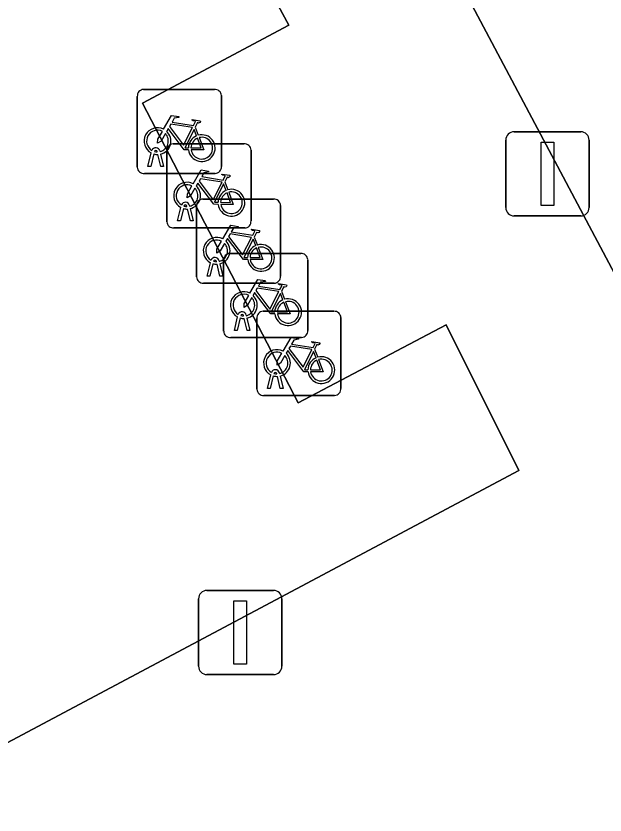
# Model space of a CAD drawing. Extents: x 162879 to 165540, y 384011 to 385181.
# Drawn here: x 163059.22 to 163066.22, y 384154.55 to 384164.04 of the extents above; entities that cross this region are included whole.
import ezdxf

# ---------------------------------------------------------------- set-up
doc = ezdxf.new("R2010")
doc.units = 0
for name, color, linetype in [('IMGEO_Fietsenrek', 7, 'Continuous'), ('IMGEO_Groenvoorziening', 7, 'Continuous'), ('IMGEO_Lichtmast', 7, 'Continuous'), ('IMGEO_Rijbaan_lokaal_open', 7, 'Continuous')]:
    doc.layers.add(name, color=color, linetype=linetype)

msp = doc.modelspace()

# ---------------------------------------------------------------- linework, layer by layer
at = {"layer": 'IMGEO_Fietsenrek'}
for p, q in [((163060.7359, 384163.1705), (163061.5768, 384163.1705)), ((163061.5768, 384163.1705), (163060.7359, 384163.1705)), ((163060.6615, 384162.2459), (163060.6615, 384163.0868)), ((163060.6615, 384163.0868), (163060.6615, 384162.2459)), ((163061.6605, 384163.0961), (163061.6605, 384162.2552)), ((163061.6605, 384162.2552), (163061.6605, 384163.0961)), ((163061.3482, 384162.7202), (163061.3845, 384162.625)), ((163061.0879, 384162.5225), (163061.9288, 384162.5225)), ((163061.9288, 384162.5225), (163061.0879, 384162.5225)), ((163060.7885, 384162.2553), (163060.8268, 384162.4153)), ((163060.8572, 384162.4031), (163060.8219, 384162.2553)), ((163060.8989, 384162.4269), (163060.8979, 384162.4312)), ((163060.94, 384162.2553), (163060.9061, 384162.397)), ((163060.9296, 384162.4384), (163060.9314, 384162.4305)), ((163060.9384, 384162.4013), (163060.9734, 384162.2553)), ((163061.0135, 384161.5979), (163061.0135, 384162.4388)), ((163061.0135, 384162.4388), (163061.0135, 384161.5979)), ((163062.0125, 384162.4481), (163062.0125, 384161.6072)), ((163062.0125, 384161.6072), (163062.0125, 384162.4481)), ((163060.8219, 384162.2553), (163060.7885, 384162.2553)), ((163060.9734, 384162.2553), (163060.94, 384162.2553)), ((163061.5861, 384162.1715), (163060.7452, 384162.1715)), ((163060.7452, 384162.1715), (163061.5861, 384162.1715)), ((163061.7002, 384162.0722), (163061.7365, 384161.977)), ((163061.4389, 384161.8665), (163062.2798, 384161.8665)), ((163062.2798, 384161.8665), (163061.4389, 384161.8665)), ((163061.1405, 384161.6073), (163061.1788, 384161.7673)), ((163061.2092, 384161.7551), (163061.1739, 384161.6073)), ((163061.2509, 384161.7789), (163061.2499, 384161.7832)), ((163061.292, 384161.6073), (163061.2581, 384161.749)), ((163061.2816, 384161.7904), (163061.2834, 384161.7825)), ((163061.2904, 384161.7533), (163061.3254, 384161.6073)), ((163061.3645, 384160.9419), (163061.3645, 384161.7828)), ((163061.3645, 384161.7828), (163061.3645, 384160.9419)), ((163062.3635, 384161.7921), (163062.3635, 384160.9512)), ((163062.3635, 384160.9512), (163062.3635, 384161.7921)), ((163061.1739, 384161.6073), (163061.1405, 384161.6073)), ((163061.3254, 384161.6073), (163061.292, 384161.6073)), ((163061.9381, 384161.5235), (163061.0972, 384161.5235)), ((163061.0972, 384161.5235), (163061.9381, 384161.5235)), ((163062.0512, 384161.4162), (163062.0875, 384161.321)), ((163061.7619, 384161.2215), (163062.6028, 384161.2215)), ((163062.6028, 384161.2215), (163061.7619, 384161.2215)), ((163061.4915, 384160.9513), (163061.5298, 384161.1113)), ((163061.5602, 384161.0991), (163061.5249, 384160.9513)), ((163061.6019, 384161.1229), (163061.6009, 384161.1272)), ((163061.643, 384160.9513), (163061.6091, 384161.093)), ((163061.6326, 384161.1344), (163061.6344, 384161.1265)), ((163061.6414, 384161.0973), (163061.6764, 384160.9513)), ((163061.6875, 384160.2969), (163061.6875, 384161.1378)), ((163061.6875, 384161.1378), (163061.6875, 384160.2969)), ((163062.6865, 384161.1471), (163062.6865, 384160.3062)), ((163062.6865, 384160.3062), (163062.6865, 384161.1471)), ((163061.5249, 384160.9513), (163061.4915, 384160.9513)), ((163061.6764, 384160.9513), (163061.643, 384160.9513)), ((163062.2891, 384160.8675), (163061.4482, 384160.8675)), ((163061.4482, 384160.8675), (163062.2891, 384160.8675)), ((163062.3742, 384160.7712), (163062.4105, 384160.676)), ((163061.9556, 384160.4894), (163061.9574, 384160.4815)), ((163062.1559, 384160.5335), (163062.9968, 384160.5335)), ((163062.9968, 384160.5335), (163062.1559, 384160.5335)), ((163061.8145, 384160.3063), (163061.8528, 384160.4663)), ((163061.8832, 384160.4541), (163061.8479, 384160.3063)), ((163061.9249, 384160.4779), (163061.9239, 384160.4822)), ((163061.966, 384160.3063), (163061.9321, 384160.448)), ((163061.9644, 384160.4523), (163061.9994, 384160.3063)), ((163062.0815, 384159.6089), (163062.0815, 384160.4498)), ((163062.0815, 384160.4498), (163062.0815, 384159.6089)), ((163063.0805, 384160.4591), (163063.0805, 384159.6182)), ((163063.0805, 384159.6182), (163063.0805, 384160.4591)), ((163061.8479, 384160.3063), (163061.8145, 384160.3063)), ((163061.9994, 384160.3063), (163061.966, 384160.3063)), ((163062.6121, 384160.2225), (163061.7712, 384160.2225)), ((163061.7712, 384160.2225), (163062.6121, 384160.2225)), ((163062.7682, 384160.0832), (163062.8045, 384159.988)), ((163062.2085, 384159.6183), (163062.2468, 384159.7783)), ((163062.2772, 384159.7661), (163062.2419, 384159.6183)), ((163062.3189, 384159.7899), (163062.3179, 384159.7942)), ((163062.36, 384159.6183), (163062.3261, 384159.76)), ((163062.3496, 384159.8014), (163062.3514, 384159.7935)), ((163062.3584, 384159.7643), (163062.3934, 384159.6183)), ((163062.2419, 384159.6183), (163062.2085, 384159.6183)), ((163062.3934, 384159.6183), (163062.36, 384159.6183)), ((163063.0061, 384159.5345), (163062.1652, 384159.5345)), ((163062.1652, 384159.5345), (163063.0061, 384159.5345))]:
    msp.add_line(p, q, dxfattribs=at)
for points in [[(163060.9741, 384162.6972), (163061.0688, 384162.8607), (163061.155, 384162.8469), (163061.1567, 384162.8382), (163061.1006, 384162.8273), (163061.0744, 384162.782), (163061.3296, 384162.7412)], [(163061.3296, 384162.7412), (163061.3546, 384162.79), (163061.3495, 384162.794), (163061.3263, 384162.7977), (163061.3136, 384162.8052), (163061.3126, 384162.8083), (163061.3148, 384162.8129), (163061.4096, 384162.7978), (163061.4119, 384162.7875), (163061.4025, 384162.7751), (163061.3901, 384162.7687), (163061.3756, 384162.7749), (163061.3482, 384162.7202)], [(163061.2698, 384162.4525), (163061.2201, 384162.4526), (163061.0294, 384162.7043), (163061.0104, 384162.6715)], [(163061.3167, 384162.716), (163061.0599, 384162.757), (163061.0432, 384162.7282), (163061.2102, 384162.5079), (163061.3167, 384162.716)], [(163061.3647, 384162.618), (163061.3354, 384162.6948), (163061.226, 384162.4767), (163061.2687, 384162.4766)], [(163060.9948, 384162.6447), (163060.9432, 384162.5555), (163060.9033, 384162.5295), (163060.9045, 384162.577), (163060.959, 384162.6712)], [(163061.2987, 384162.4765), (163061.4186, 384162.4763), (163061.3754, 384162.5899)], [(163061.3952, 384162.5968), (163061.4502, 384162.4522), (163061.3001, 384162.4525)], [(163061.3261, 384162.0492), (163061.4208, 384162.2127), (163061.507, 384162.1989), (163061.5087, 384162.1902), (163061.4526, 384162.1793), (163061.4264, 384162.134), (163061.6816, 384162.0932)], [(163061.6687, 384162.068), (163061.4119, 384162.109), (163061.3952, 384162.0802), (163061.5622, 384161.8599), (163061.6687, 384162.068)], [(163061.6816, 384162.0932), (163061.7066, 384162.142), (163061.7015, 384162.146), (163061.6783, 384162.1497), (163061.6656, 384162.1572), (163061.6646, 384162.1603), (163061.6668, 384162.1649), (163061.7616, 384162.1498), (163061.7639, 384162.1395), (163061.7545, 384162.1271), (163061.7421, 384162.1207), (163061.7276, 384162.1269), (163061.7002, 384162.0722)], [(163061.3468, 384161.9967), (163061.2952, 384161.9075), (163061.2553, 384161.8815), (163061.2565, 384161.929), (163061.311, 384162.0232)], [(163061.6218, 384161.8045), (163061.5721, 384161.8046), (163061.3814, 384162.0563), (163061.3624, 384162.0235)], [(163061.7167, 384161.97), (163061.6874, 384162.0468), (163061.578, 384161.8287), (163061.6207, 384161.8286)], [(163061.6507, 384161.8285), (163061.7706, 384161.8283), (163061.7274, 384161.9419)], [(163061.7472, 384161.9488), (163061.8022, 384161.8042), (163061.6521, 384161.8045)], [(163061.6771, 384161.3932), (163061.7718, 384161.5567), (163061.858, 384161.5429), (163061.8597, 384161.5342), (163061.8036, 384161.5233), (163061.7774, 384161.478), (163062.0326, 384161.4372)], [(163062.0197, 384161.412), (163061.7629, 384161.453), (163061.7462, 384161.4242), (163061.9132, 384161.2039), (163062.0197, 384161.412)], [(163062.0326, 384161.4372), (163062.0576, 384161.486), (163062.0525, 384161.49), (163062.0293, 384161.4937), (163062.0166, 384161.5012), (163062.0156, 384161.5043), (163062.0178, 384161.5089), (163062.1126, 384161.4938), (163062.1149, 384161.4835), (163062.1055, 384161.4711), (163062.0931, 384161.4647), (163062.0786, 384161.4709), (163062.0512, 384161.4162)], [(163061.6978, 384161.3407), (163061.6462, 384161.2515), (163061.6063, 384161.2255), (163061.6075, 384161.273), (163061.662, 384161.3672)], [(163061.9728, 384161.1485), (163061.9231, 384161.1486), (163061.7324, 384161.4003), (163061.7134, 384161.3675)], [(163062.0677, 384161.314), (163062.0384, 384161.3908), (163061.929, 384161.1727), (163061.9717, 384161.1726)], [(163062.0017, 384161.1725), (163062.1216, 384161.1723), (163062.0784, 384161.2859)], [(163062.0982, 384161.2928), (163062.1532, 384161.1482), (163062.0031, 384161.1485)], [(163062.0001, 384160.7482), (163062.0948, 384160.9117), (163062.181, 384160.8979), (163062.1827, 384160.8892), (163062.1266, 384160.8783), (163062.1004, 384160.833), (163062.3556, 384160.7922)], [(163062.3427, 384160.767), (163062.0859, 384160.808), (163062.0692, 384160.7792), (163062.2362, 384160.5589), (163062.3427, 384160.767)], [(163062.3556, 384160.7922), (163062.3806, 384160.841), (163062.3755, 384160.845), (163062.3523, 384160.8487), (163062.3396, 384160.8562), (163062.3386, 384160.8593), (163062.3408, 384160.8639), (163062.4356, 384160.8488), (163062.4379, 384160.8385), (163062.4285, 384160.8261), (163062.4161, 384160.8197), (163062.4016, 384160.8259), (163062.3742, 384160.7712)], [(163062.0208, 384160.6957), (163061.9692, 384160.6065), (163061.9293, 384160.5805), (163061.9305, 384160.628), (163061.985, 384160.7222)], [(163062.2958, 384160.5035), (163062.2461, 384160.5036), (163062.0554, 384160.7553), (163062.0364, 384160.7225)], [(163062.3907, 384160.669), (163062.3614, 384160.7458), (163062.252, 384160.5277), (163062.2947, 384160.5276)], [(163062.3247, 384160.5275), (163062.4446, 384160.5273), (163062.4014, 384160.6409)], [(163062.4212, 384160.6478), (163062.4762, 384160.5032), (163062.3261, 384160.5035)], [(163062.3941, 384160.0602), (163062.4888, 384160.2237), (163062.575, 384160.2099), (163062.5767, 384160.2012), (163062.5206, 384160.1903), (163062.4944, 384160.145), (163062.7496, 384160.1042)], [(163062.7367, 384160.079), (163062.4799, 384160.12), (163062.4632, 384160.0912), (163062.6302, 384159.8709), (163062.7367, 384160.079)], [(163062.7496, 384160.1042), (163062.7746, 384160.153), (163062.7695, 384160.157), (163062.7463, 384160.1607), (163062.7336, 384160.1682), (163062.7326, 384160.1713), (163062.7348, 384160.1759), (163062.8296, 384160.1608), (163062.8319, 384160.1505), (163062.8225, 384160.1381), (163062.8101, 384160.1317), (163062.7956, 384160.1379), (163062.7682, 384160.0832)], [(163062.4148, 384160.0077), (163062.3632, 384159.9185), (163062.3233, 384159.8925), (163062.3245, 384159.94), (163062.379, 384160.0342)], [(163062.6898, 384159.8155), (163062.6401, 384159.8156), (163062.4494, 384160.0673), (163062.4304, 384160.0345)], [(163062.7847, 384159.981), (163062.7554, 384160.0578), (163062.646, 384159.8397), (163062.6887, 384159.8396)], [(163062.7187, 384159.8395), (163062.8386, 384159.8393), (163062.7954, 384159.9529)], [(163062.8152, 384159.9598), (163062.8702, 384159.8152), (163062.7201, 384159.8155)]]:
    msp.add_lwpolyline(points, dxfattribs=at)
for centre, radius, start, end in [((163060.7392, 384163.0926), 0.0779, 92.4484, 184.28452), ((163060.7392, 384163.0926), 0.0779, 92.4484, 184.28452), ((163061.5826, 384163.0928), 0.0779, 2.4484, 94.28452), ((163061.5826, 384163.0928), 0.0779, 2.4484, 94.28452), ((163060.9011, 384162.5559), 0.159, 62.67661, 242.13685), ((163060.9011, 384162.5559), 0.129, 63.31916, 238.90302), ((163060.9011, 384162.5559), 0.129, 283.60429, 43.43025), ((163060.9011, 384162.5559), 0.159, 283.5766, 46.60424), ((163061.4277, 384162.4719), 0.159, 113.3408, 178.32165), ((163061.4277, 384162.4719), 0.159, 187.0065, 105.77075), ((163061.4277, 384162.4719), 0.129, 113.92302, 177.95563), ((163061.4277, 384162.4719), 0.129, 188.67146, 104.58832), ((163061.0912, 384162.4446), 0.0779, 92.4484, 184.28452), ((163061.0912, 384162.4446), 0.0779, 92.4484, 184.28452), ((163061.9346, 384162.4448), 0.0779, 2.4484, 94.28452), ((163061.9346, 384162.4448), 0.0779, 2.4484, 94.28452), ((163060.8809, 384162.4273), 0.0499, 12.8025, 158.69338), ((163060.9011, 384162.5559), 0.159, 253.99666, 271.78671), ((163060.8809, 384162.4273), 0.0174, 12.8025, 163.45023), ((163060.9011, 384162.5559), 0.129, 253.41502, 269.02044), ((163060.7394, 384162.2492), 0.0779, 182.4484, 274.28452), ((163060.7394, 384162.2492), 0.0779, 182.4484, 274.28452), ((163061.5828, 384162.2494), 0.0779, 272.4484, 4.28452), ((163061.5828, 384162.2494), 0.0779, 272.4484, 4.28452), ((163061.2531, 384161.9079), 0.159, 62.67661, 242.13685), ((163061.2531, 384161.9079), 0.129, 63.31916, 238.90302), ((163061.2531, 384161.9079), 0.159, 283.5766, 46.60424), ((163061.2531, 384161.9079), 0.129, 283.60429, 43.43025), ((163061.7797, 384161.8239), 0.159, 113.3408, 178.32165), ((163061.7797, 384161.8239), 0.159, 187.0065, 105.77075), ((163061.7797, 384161.8239), 0.129, 113.92302, 177.95563), ((163061.7797, 384161.8239), 0.129, 188.67146, 104.58832), ((163061.2329, 384161.7793), 0.0499, 12.8025, 158.69338), ((163061.4422, 384161.7886), 0.0779, 92.4484, 184.28452), ((163061.4422, 384161.7886), 0.0779, 92.4484, 184.28452), ((163062.2856, 384161.7888), 0.0779, 2.4484, 94.28452), ((163062.2856, 384161.7888), 0.0779, 2.4484, 94.28452), ((163061.2531, 384161.9079), 0.159, 253.99666, 271.78671), ((163061.2329, 384161.7793), 0.0174, 12.8025, 163.45023), ((163061.2531, 384161.9079), 0.129, 253.41502, 269.02044), ((163061.0914, 384161.6012), 0.0779, 182.4484, 274.28452), ((163061.0914, 384161.6012), 0.0779, 182.4484, 274.28452), ((163061.9348, 384161.6014), 0.0779, 272.4484, 4.28452), ((163061.9348, 384161.6014), 0.0779, 272.4484, 4.28452), ((163061.6041, 384161.2519), 0.159, 62.67661, 242.13685), ((163061.6041, 384161.2519), 0.129, 63.31916, 238.90302), ((163061.6041, 384161.2519), 0.159, 283.5766, 46.60424), ((163061.6041, 384161.2519), 0.129, 283.60429, 43.43025), ((163062.1307, 384161.1679), 0.159, 113.3408, 178.32165), ((163062.1307, 384161.1679), 0.159, 187.0065, 105.77075), ((163062.1307, 384161.1679), 0.129, 113.92302, 177.95563), ((163062.1307, 384161.1679), 0.129, 188.67146, 104.58832), ((163061.5839, 384161.1233), 0.0499, 12.8025, 158.69338), ((163061.7652, 384161.1436), 0.0779, 92.4484, 184.28452), ((163061.7652, 384161.1436), 0.0779, 92.4484, 184.28452), ((163062.6086, 384161.1438), 0.0779, 2.4484, 94.28452), ((163062.6086, 384161.1438), 0.0779, 2.4484, 94.28452), ((163061.6041, 384161.2519), 0.159, 253.99666, 271.78671), ((163061.5839, 384161.1233), 0.0174, 12.8025, 163.45023), ((163061.6041, 384161.2519), 0.129, 253.41502, 269.02044), ((163061.4424, 384160.9452), 0.0779, 182.4484, 274.28452), ((163061.4424, 384160.9452), 0.0779, 182.4484, 274.28452), ((163062.2858, 384160.9454), 0.0779, 272.4484, 4.28452), ((163062.2858, 384160.9454), 0.0779, 272.4484, 4.28452), ((163061.9271, 384160.6069), 0.159, 62.67661, 242.13685), ((163061.9271, 384160.6069), 0.129, 63.31916, 238.90302), ((163061.9271, 384160.6069), 0.129, 283.60429, 43.43025), ((163061.9271, 384160.6069), 0.159, 283.5766, 46.60424), ((163062.4537, 384160.5229), 0.159, 187.0065, 105.77075), ((163062.4537, 384160.5229), 0.159, 113.3408, 178.32165), ((163062.4537, 384160.5229), 0.129, 113.92302, 177.95563), ((163062.4537, 384160.5229), 0.129, 188.67146, 104.58832), ((163061.9069, 384160.4783), 0.0499, 12.8025, 158.69338), ((163061.9069, 384160.4783), 0.0174, 12.8025, 163.45023), ((163062.1592, 384160.4556), 0.0779, 92.4484, 184.28452), ((163062.1592, 384160.4556), 0.0779, 92.4484, 184.28452), ((163063.0026, 384160.4558), 0.0779, 2.4484, 94.28452), ((163063.0026, 384160.4558), 0.0779, 2.4484, 94.28452), ((163061.9271, 384160.6069), 0.159, 253.99666, 271.78671), ((163061.9271, 384160.6069), 0.129, 253.41502, 269.02044), ((163062.6088, 384160.3004), 0.0779, 272.4484, 4.28452), ((163062.6088, 384160.3004), 0.0779, 272.4484, 4.28452), ((163061.7654, 384160.3002), 0.0779, 182.4484, 274.28452), ((163061.7654, 384160.3002), 0.0779, 182.4484, 274.28452), ((163062.3211, 384159.9189), 0.159, 62.67661, 242.13685), ((163062.3211, 384159.9189), 0.129, 63.31916, 238.90302), ((163062.3211, 384159.9189), 0.159, 283.5766, 46.60424), ((163062.3211, 384159.9189), 0.129, 283.60429, 43.43025), ((163062.8477, 384159.8349), 0.159, 113.3408, 178.32165), ((163062.8477, 384159.8349), 0.159, 187.0065, 105.77075), ((163062.8477, 384159.8349), 0.129, 113.92302, 177.95563), ((163062.8477, 384159.8349), 0.129, 188.67146, 104.58832), ((163062.3009, 384159.7903), 0.0499, 12.8025, 158.69338), ((163062.3211, 384159.9189), 0.159, 253.99666, 271.78671), ((163062.3009, 384159.7903), 0.0174, 12.8025, 163.45023), ((163062.3211, 384159.9189), 0.129, 253.41502, 269.02044), ((163062.1594, 384159.6122), 0.0779, 182.4484, 274.28452), ((163062.1594, 384159.6122), 0.0779, 182.4484, 274.28452), ((163063.0028, 384159.6124), 0.0779, 272.4484, 4.28452), ((163063.0028, 384159.6124), 0.0779, 272.4484, 4.28452)]:
    msp.add_arc(centre, radius, start, end, dxfattribs=at)
at = {"layer": 'IMGEO_Groenvoorziening'}
for points in [[(163080.048, 384198.225), (163053.853, 384184.48), (163067.382, 384158.999), (163093.542, 384172.882), (163094.565, 384170.805), (163101.195, 384158.277), (163100.648, 384157.988), (163101.839, 384155.875), (163076.172, 384142.348), (163082.929, 384129.591), (163083.846, 384127.811), (163085.723, 384124.303), (163069.383, 384115.626), (163064.419, 384125.025), (163037.943, 384111.038)], [(163051.597, 384171.7), (163053.459, 384168.191), (163051.693, 384167.261), (163052.594, 384165.512), (163054.387, 384166.42), (163056.23, 384162.878), (163054.499, 384161.962), (163055.394, 384160.217), (163057.151, 384161.127), (163059.018, 384157.571), (163057.28, 384156.673), (163058.189, 384154.914), (163065.193, 384158.642), (163064.329, 384160.373), (163062.574, 384159.446), (163060.723, 384163.007), (163062.462, 384163.932), (163061.515, 384165.685), (163059.75, 384164.783), (163057.934, 384168.301), (163059.667, 384169.233), (163058.726, 384170.986)]]:
    msp.add_lwpolyline(points, dxfattribs=at)
at = {"layer": 'IMGEO_Lichtmast'}
for p, q in [((163065.1391, 384162.6665), (163065.9289, 384162.6665)), ((163065.9289, 384162.6665), (163065.1391, 384162.6665)), ((163065.0391, 384161.7675), (163065.0391, 384162.5665)), ((163065.0391, 384162.5665), (163065.0391, 384161.7675)), ((163066.0289, 384162.5665), (163066.0289, 384161.7675)), ((163066.0289, 384161.7675), (163066.0289, 384162.5665)), ((163065.9289, 384161.6675), (163065.1391, 384161.6675)), ((163065.1391, 384161.6675), (163065.9289, 384161.6675)), ((163061.4891, 384157.2165), (163062.2789, 384157.2165)), ((163062.2789, 384157.2165), (163061.4891, 384157.2165)), ((163061.3891, 384156.3175), (163061.3891, 384157.1165)), ((163061.3891, 384157.1165), (163061.3891, 384156.3175)), ((163062.3789, 384157.1165), (163062.3789, 384156.3175)), ((163062.3789, 384156.3175), (163062.3789, 384157.1165)), ((163062.2789, 384156.2175), (163061.4891, 384156.2175)), ((163061.4891, 384156.2175), (163062.2789, 384156.2175))]:
    msp.add_line(p, q, dxfattribs=at)
for points in [[(163065.459, 384162.542), (163065.609, 384162.542), (163065.609, 384161.792), (163065.459, 384161.792), (163065.459, 384162.542)], [(163061.809, 384157.092), (163061.959, 384157.092), (163061.959, 384156.342), (163061.809, 384156.342), (163061.809, 384157.092)]]:
    msp.add_lwpolyline(points, dxfattribs=at)
for centre, start, end in [((163065.1391, 384162.5665), 90, 180), ((163065.1391, 384162.5665), 90, 180), ((163065.9289, 384162.5665), 0, 90), ((163065.9289, 384162.5665), 360, 90), ((163065.1391, 384161.7675), 180, 270), ((163065.1391, 384161.7675), 180, 270), ((163065.9289, 384161.7675), 270, 0), ((163065.9289, 384161.7675), 270, 0), ((163061.4891, 384157.1165), 90, 180), ((163061.4891, 384157.1165), 90, 180), ((163062.2789, 384157.1165), 0, 90), ((163062.2789, 384157.1165), 360, 90), ((163061.4891, 384156.3175), 180, 270), ((163061.4891, 384156.3175), 180, 270), ((163062.2789, 384156.3175), 270, 0), ((163062.2789, 384156.3175), 270, 0)]:
    msp.add_arc(centre, 0.1, start, end, dxfattribs=at)
at = {"layer": 'IMGEO_Rijbaan_lokaal_open'}
for points in [[(163093.542, 384172.882), (163067.382, 384158.999), (163053.853, 384184.48), (163080.048, 384198.225)], [(163058.726, 384170.986), (163059.667, 384169.233), (163057.934, 384168.301), (163059.75, 384164.783), (163061.515, 384165.685), (163062.462, 384163.932), (163060.723, 384163.007), (163062.574, 384159.446), (163064.329, 384160.373), (163065.193, 384158.642), (163058.189, 384154.914), (163057.28, 384156.673), (163059.018, 384157.571), (163057.151, 384161.127), (163055.394, 384160.217), (163054.499, 384161.962), (163056.23, 384162.878), (163054.387, 384166.42), (163052.594, 384165.512), (163051.693, 384167.261), (163053.459, 384168.191), (163051.597, 384171.7)]]:
    msp.add_lwpolyline(points, dxfattribs=at)

doc.saveas('drawing.dxf')
